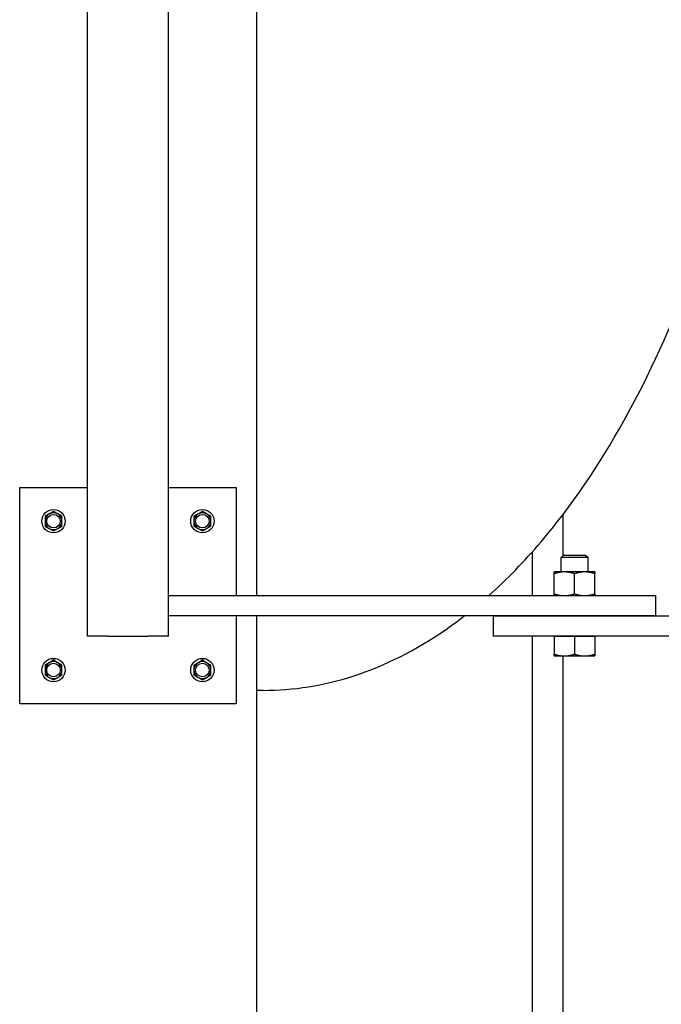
# Model space of a CAD drawing. Header units: inches. Extents: x 18 to 846, y -44 to 561.
# Tile 598 of 637: x 516 to 528, y 441 to 459. Entities that reach past the tile are written whole.
import ezdxf

# ---------------------------------------------------------------- set-up
doc = ezdxf.new("R2010")
doc.units = ezdxf.units.IN
doc.header["$LTSCALE"] = 24
doc.header["$MEASUREMENT"] = 0
doc.layers.add('Visible (ANSI)', color=7, linetype='Continuous', lineweight=30)

msp = doc.modelspace()

# ---------------------------------------------------------------- linework, layer by layer
at = {"layer": 'Visible (ANSI)'}
for p, q in [((519.05343, 448.08668), (519.05343, 520.82961)), ((517.55343, 447.33668), (517.55343, 519.32961)), ((520.67843, 512.99548), (520.67843, 448.08668)), ((516.30343, 450.08668), (517.55343, 450.08668)), ((516.30343, 446.08668), (516.30343, 450.08668)), ((519.05343, 450.08668), (520.30343, 450.08668)), ((520.30343, 450.08668), (520.30343, 448.08668)), ((516.85043, 449.59678), (516.77243, 449.55175)), ((516.92843, 449.64182), (516.85043, 449.59678)), ((517.00643, 449.59678), (516.92843, 449.64182)), ((517.08443, 449.55175), (517.00643, 449.59678)), ((519.60043, 449.59678), (519.52243, 449.55175)), ((519.67843, 449.64182), (519.60043, 449.59678)), ((519.75643, 449.59678), (519.67843, 449.64182)), ((519.83443, 449.55175), (519.75643, 449.59678)), ((516.77243, 449.55175), (516.77243, 449.46168)), ((516.77243, 449.46168), (516.77243, 449.37162)), ((517.08443, 449.46168), (517.08443, 449.55175)), ((517.08443, 449.37162), (517.08443, 449.46168)), ((519.52243, 449.55175), (519.52243, 449.46168)), ((519.52243, 449.46168), (519.52243, 449.37162)), ((519.83443, 449.46168), (519.83443, 449.55175)), ((519.83443, 449.37162), (519.83443, 449.46168)), ((526.33843, 449.58397), (526.33843, 448.82486)), ((516.77243, 449.37162), (516.85043, 449.32658)), ((516.85043, 449.32658), (516.92843, 449.28155)), ((516.92843, 449.28155), (517.00643, 449.32658)), ((517.00643, 449.32658), (517.08443, 449.37162)), ((519.52243, 449.37162), (519.60043, 449.32658)), ((519.60043, 449.32658), (519.67843, 449.28155)), ((519.67843, 449.28155), (519.75643, 449.32658)), ((519.75643, 449.32658), (519.83443, 449.37162)), ((525.77093, 448.89397), (525.77093, 448.08668)), ((526.35062, 448.83668), (526.30343, 448.79091)), ((526.80343, 448.79091), (526.30343, 448.79091)), ((526.30343, 448.52468), (526.30343, 448.79091)), ((526.35062, 448.83668), (526.75624, 448.83668)), ((526.75624, 448.83668), (526.80343, 448.79091)), ((526.80343, 448.52468), (526.80343, 448.79091)), ((526.36593, 448.52468), (526.17843, 448.52468)), ((526.74093, 448.52468), (526.36593, 448.52468)), ((526.92843, 448.52468), (526.74093, 448.52468)), ((526.17843, 448.12018), (526.17843, 448.49119)), ((526.55343, 448.12018), (526.55343, 448.49119)), ((526.92843, 448.12018), (526.92843, 448.49119)), ((519.05343, 448.08668), (528.05343, 448.08668)), ((519.05343, 447.71168), (519.05343, 448.08668)), ((528.05343, 447.71168), (528.05343, 448.08668)), ((519.05343, 447.33668), (519.05343, 447.71168)), ((528.05343, 447.71168), (519.05343, 447.71168)), ((520.30343, 447.71168), (520.30343, 446.08668)), ((520.67843, 447.71168), (520.67843, 422.96168)), ((525.05343, 447.71168), (534.05343, 447.71168)), ((525.05343, 447.33668), (525.05343, 447.71168)), ((517.92843, 447.33668), (517.55343, 447.33668)), ((517.92843, 447.33668), (518.67843, 447.33668)), ((519.05343, 447.33668), (518.67843, 447.33668)), ((534.05343, 447.33668), (525.05343, 447.33668)), ((525.77093, 447.33668), (525.77093, 437.66584)), ((526.17843, 447.33668), (526.36593, 447.33668)), ((526.17843, 447.33668), (526.17843, 447.00617)), ((526.17843, 447.33668), (526.17843, 447.33668)), ((526.36593, 447.33668), (526.55343, 447.33668)), ((526.55343, 447.33668), (526.55343, 447.00617)), ((526.55343, 447.33668), (526.74093, 447.33668)), ((526.74093, 447.33668), (526.92843, 447.33668)), ((526.92843, 447.33668), (526.92843, 447.00617)), ((526.92843, 447.33668), (526.92843, 447.33668)), ((516.92843, 446.89182), (516.85043, 446.84678)), ((517.00643, 446.84678), (516.92843, 446.89182)), ((519.67843, 446.89182), (519.60043, 446.84678)), ((519.75643, 446.84678), (519.67843, 446.89182)), ((526.17843, 446.97268), (526.36593, 446.97268)), ((526.33843, 446.97268), (526.33843, 423.70069)), ((526.36593, 446.97268), (526.74093, 446.97268)), ((526.74093, 446.97268), (526.92843, 446.97268)), ((516.85043, 446.84678), (516.77243, 446.80175)), ((516.77243, 446.80175), (516.77243, 446.71168)), ((516.77243, 446.71168), (516.77243, 446.62162)), ((517.08443, 446.80175), (517.00643, 446.84678)), ((517.08443, 446.71168), (517.08443, 446.80175)), ((517.08443, 446.62162), (517.08443, 446.71168)), ((519.60043, 446.84678), (519.52243, 446.80175)), ((519.52243, 446.80175), (519.52243, 446.71168)), ((519.52243, 446.71168), (519.52243, 446.62162)), ((519.83443, 446.80175), (519.75643, 446.84678)), ((519.83443, 446.71168), (519.83443, 446.80175)), ((519.83443, 446.62162), (519.83443, 446.71168)), ((516.77243, 446.62162), (516.85043, 446.57658)), ((516.85043, 446.57658), (516.92843, 446.53155)), ((516.92843, 446.53155), (517.00643, 446.57658)), ((517.00643, 446.57658), (517.08443, 446.62162)), ((519.52243, 446.62162), (519.60043, 446.57658)), ((519.60043, 446.57658), (519.67843, 446.53155)), ((519.67843, 446.53155), (519.75643, 446.57658)), ((519.75643, 446.57658), (519.83443, 446.62162)), ((520.80343, 446.33668), (520.67843, 446.33668)), ((520.30343, 446.08668), (516.30343, 446.08668))]:
    msp.add_line(p, q, dxfattribs=at)
for centre, radius in [((516.92843, 449.46168), 0.216), ((519.67843, 449.46168), 0.216), ((516.92843, 449.46168), 0.1248), ((519.67843, 449.46168), 0.1248), ((516.92843, 446.71168), 0.216), ((519.67843, 446.71168), 0.216), ((516.92843, 446.71168), 0.1248), ((519.67843, 446.71168), 0.1248)]:
    msp.add_circle(centre, radius, dxfattribs=at)
for centre, start, end in [((516.92843, 449.46168), 120, 180), ((516.92843, 449.46168), 60, 120), ((516.92843, 449.46168), 0, 60), ((519.67843, 449.46168), 120, 180), ((519.67843, 449.46168), 60, 120), ((519.67843, 449.46168), 0, 60), ((516.92843, 449.46168), 180, 240), ((516.92843, 449.46168), 300, 0), ((519.67843, 449.46168), 180, 240), ((519.67843, 449.46168), 300, 0), ((516.92843, 449.46168), 240, 300), ((519.67843, 449.46168), 240, 300), ((516.92843, 446.71168), 60, 120), ((519.67843, 446.71168), 60, 120), ((516.92843, 446.71168), 120, 180), ((516.92843, 446.71168), 180, 240), ((516.92843, 446.71168), 0, 60), ((516.92843, 446.71168), 300, 0), ((519.67843, 446.71168), 120, 180), ((519.67843, 446.71168), 180, 240), ((519.67843, 446.71168), 0, 60), ((519.67843, 446.71168), 300, 0), ((516.92843, 446.71168), 240, 300), ((519.67843, 446.71168), 240, 300)]:
    msp.add_arc(centre, 0.156, start, end, dxfattribs=at)
for points, knots in [([(524.96724, 448.08668), (525.30171, 448.38491), (525.62434, 448.71743), (526.48653, 449.7307), (526.99844, 450.48049), (527.9311, 452.15209), (528.35179, 453.07399), (528.77324, 454.20444), (528.82417, 454.34514), (528.87408, 454.48715)], [0.419371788, 0.419371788, 0.419371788, 0.419371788, 0.531261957, 0.531261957, 0.730680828, 0.730680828, 0.930099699, 0.930099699, 0.95813354, 0.95813354, 0.95813354, 0.95813354]), ([(520.80343, 446.33668), (521.36243, 446.33668), (521.92104, 446.42674), (523.05069, 446.79068), (523.61913, 447.07764), (524.28102, 447.5338), (524.39968, 447.62068), (524.51701, 447.71168)], [0, 0, 0, 0, 0.159713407, 0.159713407, 0.331843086, 0.331843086, 0.369929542, 0.369929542, 0.369929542, 0.369929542])]:
    msp.add_open_spline(points, degree=3, knots=knots, dxfattribs=at)
for points in [[(526.17843, 448.49119), (526.17843, 448.52468), (526.17843, 448.52468)], [(526.36593, 448.52468), (526.27891, 448.52468), (526.17843, 448.49119)], [(526.55343, 448.49119), (526.45295, 448.52468), (526.36593, 448.52468)], [(526.74093, 448.52468), (526.65391, 448.52468), (526.55343, 448.49119)], [(526.92843, 448.49119), (526.82795, 448.52468), (526.74093, 448.52468)], [(526.92843, 448.52468), (526.92843, 448.52468), (526.92843, 448.49119)], [(526.17843, 448.12018), (526.27891, 448.08668), (526.36593, 448.08668)], [(526.17843, 448.08668), (526.17843, 448.08668), (526.17843, 448.12018)], [(526.36593, 448.08668), (526.45295, 448.08668), (526.55343, 448.12018)], [(526.55343, 448.12018), (526.65391, 448.08668), (526.74093, 448.08668)], [(526.74093, 448.08668), (526.82795, 448.08668), (526.92843, 448.12018)], [(526.92843, 448.12018), (526.92843, 448.08668), (526.92843, 448.08668)], [(526.17843, 447.00617), (526.27891, 446.97268), (526.36593, 446.97268)], [(526.17843, 446.97268), (526.17843, 446.97268), (526.17843, 447.00617)], [(526.36593, 446.97268), (526.45295, 446.97268), (526.55343, 447.00617)], [(526.55343, 447.00617), (526.65391, 446.97268), (526.74093, 446.97268)], [(526.74093, 446.97268), (526.82795, 446.97268), (526.92843, 447.00617)], [(526.92843, 447.00617), (526.92843, 446.97268), (526.92843, 446.97268)]]:
    msp.add_rational_spline(points, [1, 1.0379548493, 1], degree=2, dxfattribs=at)

doc.saveas('drawing.dxf')
